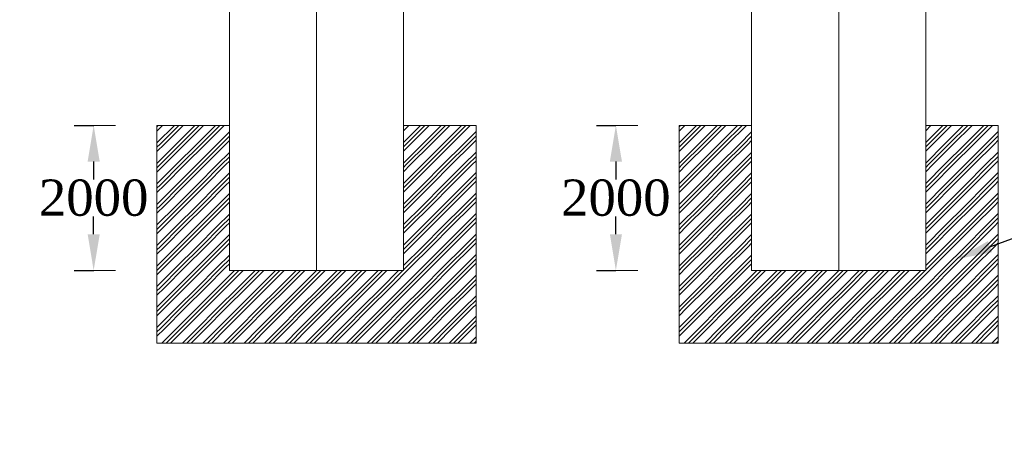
# Model space of a CAD drawing. Header units: millimetres. Extents: x -20950785 to 389010297, y -11535949 to 14056629.
# Tile 275 of 654: x 13487478 to 13501053, y -425174 to -419377. Entities that reach past the tile are written whole.
import ezdxf
from ezdxf import colors
from ezdxf.entities.mleader import LeaderData, LeaderLine
from ezdxf.math import Vec2, Vec3

# ---------------------------------------------------------------- set-up
doc = ezdxf.new("R2010")
doc.units = ezdxf.units.MM
doc.header["$LTSCALE"] = 60
doc.header["$MEASUREMENT"] = 0
doc.layers.add('TEXT', color=7, linetype='Continuous')
doc.styles.add('PDF Arial Bold', font='times.ttf')
doc.dimstyles.get("Standard").update_dxf_attribs({"dimtxt": 400, "dimasz": 215, "dimexe": 0.18, "dimexo": 0.0625, "dimgap": 0.09, "dimtad": 0, "dimtih": 1, "dimtoh": 1, "dimdec": 0, "dimzin": 4, "dimdsep": 46, "dimtxsty": 'Standard', "dimblk": 'OPEN90', "dimcen": 0, "dimadec": 0, "dimazin": 1, "dimtfac": 1, "dimtdec": 0, "dimtix": 1, "dimtofl": 0, "dimtmove": 0, "dimatfit": 3, "dimldrblk": 'OPEN30', "dimfxl": 1, "dimtolj": 1, "dimtzin": 0, "dimarcsym": 0})

# ---------------------------------------------------------------- blocks, each defined once
blk = doc.blocks.new('*D4126')
at = {"color": 0, "linetype": 'Continuous', "lineweight": -2, "ltscale": 2, "transparency": 16777216}
for p, q in [((13488231, -420833), (13488499, -420833)), ((13488498, -421333), (13488498, -421579)), ((13488498, -422333), (13488498, -422088)), ((13488231, -422833), (13488499, -422833))]:
    blk.add_line(p, q, dxfattribs=at)
at = {"color": 0, "linetype": 'Continuous', "lineweight": 9, "ltscale": 2, "transparency": 16777216}
for points in [[(13488415, -421333), (13488582, -421333), (13488498, -420833)], [(13488415, -422333), (13488582, -422333), (13488498, -422833)]]:
    blk.add_solid(points, dxfattribs=at)
at = {"layer": 'Defpoints', "color": 0, "linetype": 'Continuous', "lineweight": 9, "ltscale": 2, "transparency": 16777216}
for p in [(13488231, -420833), (13488231, -422833), (13488498, -422833)]:
    blk.add_point(p, dxfattribs=at)
at = {"color": 0, "linetype": 'Continuous', "lineweight": 9, "ltscale": 2, "transparency": 16777216, "insert": (13488498, -421833), "char_height": 500, "attachment_point": 5, "style": 'PDF Arial Bold'}
blk.add_mtext('\\A1;2000', dxfattribs=at)
blk = doc.blocks.new('*D4127')
at = {"color": 0, "linetype": 'Continuous', "lineweight": -2, "ltscale": 2, "transparency": 16777216}
for p, q in [((13495431, -420833), (13495699, -420833)), ((13495698, -421333), (13495698, -421579)), ((13495698, -422333), (13495698, -422088)), ((13495431, -422833), (13495699, -422833))]:
    blk.add_line(p, q, dxfattribs=at)
at = {"color": 0, "linetype": 'Continuous', "lineweight": 9, "ltscale": 2, "transparency": 16777216}
for points in [[(13495615, -421333), (13495782, -421333), (13495698, -420833)], [(13495615, -422333), (13495782, -422333), (13495698, -422833)]]:
    blk.add_solid(points, dxfattribs=at)
at = {"layer": 'Defpoints', "color": 0, "linetype": 'Continuous', "lineweight": 9, "ltscale": 2, "transparency": 16777216}
for p in [(13495431, -420833), (13495431, -422833), (13495698, -422833)]:
    blk.add_point(p, dxfattribs=at)
at = {"color": 0, "linetype": 'Continuous', "lineweight": 9, "ltscale": 2, "transparency": 16777216, "insert": (13495698, -421833), "char_height": 500, "attachment_point": 5, "style": 'PDF Arial Bold'}
blk.add_mtext('\\A1;2000', dxfattribs=at)

msp = doc.modelspace()

# ---------------------------------------------------------------- hatches: boundary and pattern name
at = {"linetype": 'Continuous', "lineweight": 9, "ltscale": 2}
h = msp.add_hatch(dxfattribs=at)
h.set_pattern_fill('GOST_GROUND', scale=20)
h.set_pattern_definition([(45, (50364.33, 2889.5), (282.8427125, 0), [400]), (45, (50424.33, 2889.5), (282.8427125, 0), [400]), (45, (50484.33, 2889.5), (282.8427125, 0), [400])])
h.paths.add_polyline_path([(13490369.83, -420833.42), (13489369.83, -420833.42), (13489369.83, -423833.42), (13493769.83, -423833.42), (13493769.83, -420833.42), (13492769.83, -420833.42), (13492769.83, -422833.42), (13490369.83, -422833.42)])
h = msp.add_hatch(dxfattribs=at)
h.set_pattern_fill('GOST_GROUND', scale=20)
h.set_pattern_definition([(45, (57564.33, 2889.5), (282.8427125, 0), [400]), (45, (57624.33, 2889.5), (282.8427125, 0), [400]), (45, (57684.33, 2889.5), (282.8427125, 0), [400])])
h.paths.add_polyline_path([(13497569.83, -420833.42), (13496569.83, -420833.42), (13496569.83, -423833.42), (13500969.83, -423833.42), (13500969.83, -420833.42), (13499969.83, -420833.42), (13499969.83, -422833.42), (13497569.83, -422833.42)])

# ---------------------------------------------------------------- linework, layer by layer
at = {"color": 7, "linetype": 'Continuous', "lineweight": 9}
for p, q in [((13490369.83, -422833.42), (13490369.83, -410648.42)), ((13492769.83, -422833.42), (13492769.83, -410648.42)), ((13497569.83, -422833.42), (13497569.83, -410648.42)), ((13499969.83, -422833.42), (13499969.83, -410648.42))]:
    msp.add_line(p, q, dxfattribs=at)
at = {"color": 7, "linetype": 'Continuous', "lineweight": 9, "ltscale": 2}
for p, q in [((13488800.58, -420833.42), (13488231.33, -420833.42)), ((13489369.83, -423833.42), (13489369.83, -420833.42)), ((13489369.83, -420833.42), (13490369.83, -420833.42)), ((13493769.83, -420833.42), (13492769.83, -420833.42)), ((13493769.83, -423833.42), (13493769.83, -420833.42)), ((13496000.58, -420833.42), (13495431.33, -420833.42)), ((13496569.83, -423833.42), (13496569.83, -420833.42)), ((13496569.83, -420833.42), (13497569.83, -420833.42)), ((13500969.83, -420833.42), (13499969.83, -420833.42)), ((13500969.83, -423833.42), (13500969.83, -420833.42)), ((13488800.58, -422833.42), (13488231.33, -422833.42)), ((13492769.83, -422833.42), (13490369.83, -422833.42)), ((13496000.58, -422833.42), (13495431.33, -422833.42)), ((13499969.83, -422833.42), (13497569.83, -422833.42)), ((13489369.83, -423833.42), (13493769.83, -423833.42)), ((13496569.83, -423833.42), (13500969.83, -423833.42))]:
    msp.add_line(p, q, dxfattribs=at)
msp.add_circle((13500903, -376200.45), 347474.95, dxfattribs=at)
at = {"layer": 'TEXT', "color": 7, "linetype": 'Continuous', "lineweight": 9, "ltscale": 1000}
for p, q in [((13491569.83, -422833.42), (13491569.83, -410648.42)), ((13498769.83, -422833.42), (13498769.83, -410648.42))]:
    msp.add_line(p, q, dxfattribs=at)

# ---------------------------------------------------------------- texts
at = {"color": 7, "linetype": 'Continuous', "lineweight": 9, "ltscale": 2, "insert": (13422318.71, -417811.96), "char_height": 900, "attachment_point": 1, "style": 'PDF Arial Bold'}
msp.add_mtext_dynamic_manual_height_columns('\\pi1677.72757,t6177.72757;CR- 70 %', width=8577.0125, gutter_width=1, heights=[0], dxfattribs=at)

# ---------------------------------------------------------------- dimensions: what is measured, and where the dimension line sits
at = {"color": 7, "linetype": 'Continuous', "lineweight": 9, "ltscale": 2}
for base, p1, p2, picture, middle in [((13488498.33, -422833.42), (13488231.33, -420833.42), (13488231.33, -422833.42), '*D4126', (13488498.33, -421833.42)), ((13495698.33, -422833.42), (13495431.33, -420833.42), (13495431.33, -422833.42), '*D4127', (13495698.33, -421833.42))]:
    dim = msp.add_linear_dim(base=base, p1=p1, p2=p2, angle=90, dimstyle='Standard', override={"dimtxt": 500, "dimasz": 500, "dimtxsty": 'PDF Arial Bold', "dimfxl": 300}, dxfattribs=at)
    dim.commit()
    dim.dimension.update_dxf_attribs({"geometry": picture, "text_midpoint": middle})

# ---------------------------------------------------------------- leaders
ml = msp.add_multileader_mtext('Standard', dxfattribs=at)
ml.set_content('{\\fTimes New Roman|b0|i0|c0|p18;\\C256;End Bearing Pile Socketed into Rock for 2 Meters.}', color=7)
ml.set_leader_properties()
ml.build(insert=Vec2(0, 0))
ml.multileader.update_dxf_attribs({"text_right_attachment_type": 6, "dogleg_length": 0.36, "arrow_head_size": 500})
ctx = ml.context
ctx.base_point, ctx.char_height, ctx.arrow_head_size, ctx.landing_gap_size, ctx.plane_origin = Vec3(13502831.69, -421779.03), 600, 500, 0.09, Vec3(13500386.33, -420815.14)
ctx.right_attachment, ctx.text_align_type = 6, 1
notes = []
notes.append((ctx, [(0, (1, 1, 0), (13502831.33, -421779.03), (1, 0), 0.36, [(0, [(13500386.33, -422678.14)], 0, [])])]))
ctx.mtext.insert, ctx.mtext.width, ctx.mtext.alignment, ctx.mtext.flow_direction = Vec3(13506276.05, -421472.97), 7048.9199, 2, 5
for ctx, leaders in notes:
    for number, flags, end, landing, length, lines in leaders:
        leader = LeaderData()
        leader.index, (leader.has_last_leader_line, leader.has_dogleg_vector, leader.attachment_direction) = number, flags
        leader.last_leader_point, leader.dogleg_vector, leader.dogleg_length = Vec3(end), Vec3(landing), length
        for number, points, colour, breaks in lines:
            line = LeaderLine()
            line.index, line.vertices, line.color, line.breaks = number, Vec3.list(points), colors.encode_raw_color(colour), breaks
            leader.lines.append(line)
        ctx.leaders.append(leader)

doc.saveas('drawing.dxf')
